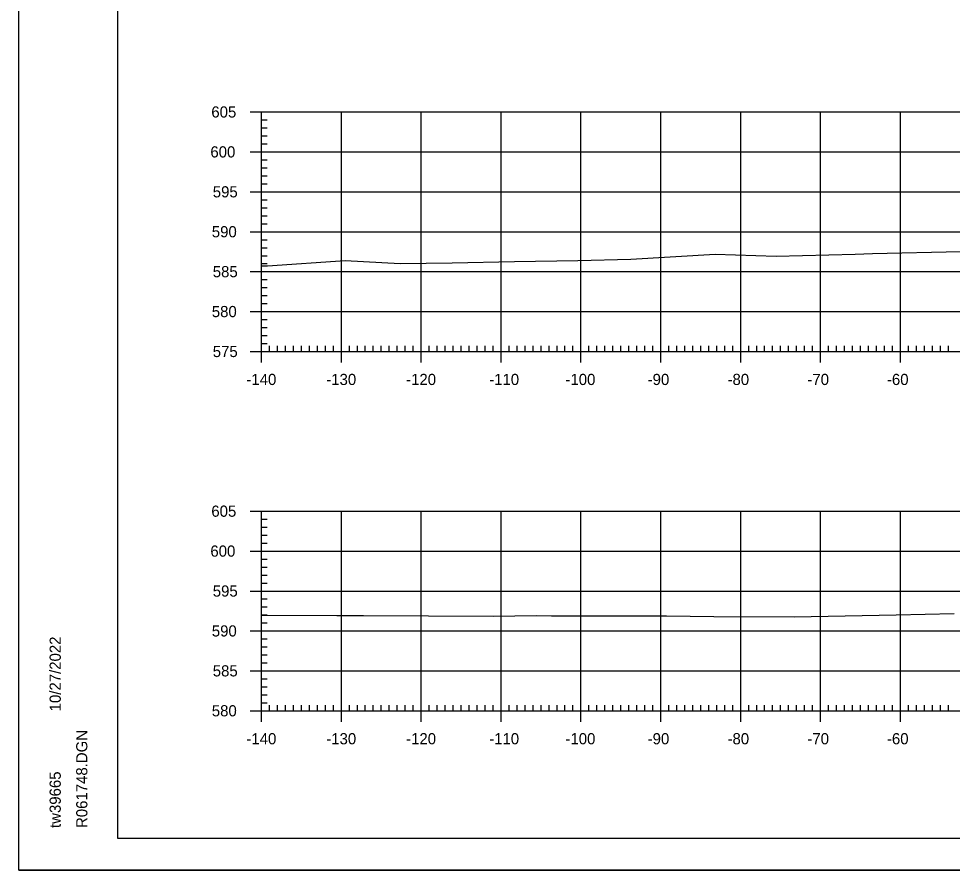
# Model space of a CAD drawing. Extents: x 961436 to 1372525, y 380079 to 2027791.
# Drawn here: x 1370020.1 to 1370137, y 380109.1 to 380215.7 of the extents above; entities that cross this region are included whole.
import ezdxf

# ---------------------------------------------------------------- set-up
doc = ezdxf.new("R2010")
doc.units = 0
for name, color, linetype in [('R_Axis', 7, 'Continuous'), ('R_Axis Annot', 7, 'Continuous'), ('R_Exist Surface', 7, 'Continuous'), ('R_Grid', 7, 'Continuous'), ('R_No Plot', 7, 'Continuous')]:
    doc.layers.add(name, color=color, linetype=linetype)

msp = doc.modelspace()

# ---------------------------------------------------------------- linework, layer by layer
at = {"layer": 'R_Axis'}
for p, q in [((1370049.1, 380204.06), (1370051.9, 380204.06)), ((1370050.5, 380174.06), (1370050.5, 380204.06)), ((1370050.5, 380203.06), (1370051.2, 380203.06)), ((1370050.5, 380202.06), (1370051.2, 380202.06)), ((1370050.5, 380201.06), (1370051.2, 380201.06)), ((1370050.5, 380200.06), (1370051.2, 380200.06)), ((1370049.1, 380199.06), (1370051.9, 380199.06)), ((1370050.5, 380198.06), (1370051.2, 380198.06)), ((1370050.5, 380197.06), (1370051.2, 380197.06)), ((1370050.5, 380196.06), (1370051.2, 380196.06)), ((1370049.1, 380194.06), (1370051.9, 380194.06)), ((1370050.5, 380195.06), (1370051.2, 380195.06)), ((1370050.5, 380193.06), (1370051.2, 380193.06)), ((1370050.5, 380192.06), (1370051.2, 380192.06)), ((1370050.5, 380191.06), (1370051.2, 380191.06)), ((1370050.5, 380190.06), (1370051.2, 380190.06)), ((1370049.1, 380189.06), (1370051.9, 380189.06)), ((1370050.5, 380188.06), (1370051.2, 380188.06)), ((1370050.5, 380187.06), (1370051.2, 380187.06)), ((1370050.5, 380186.06), (1370051.2, 380186.06)), ((1370050.5, 380185.06), (1370051.2, 380185.06)), ((1370049.1, 380184.06), (1370051.9, 380184.06)), ((1370050.5, 380183.06), (1370051.2, 380183.06)), ((1370050.5, 380182.06), (1370051.2, 380182.06)), ((1370050.5, 380181.06), (1370051.2, 380181.06)), ((1370050.5, 380180.06), (1370051.2, 380180.06)), ((1370049.1, 380179.06), (1370051.9, 380179.06)), ((1370050.5, 380178.06), (1370051.2, 380178.06)), ((1370050.5, 380177.06), (1370051.2, 380177.06)), ((1370050.5, 380176.06), (1370051.2, 380176.06)), ((1370050.5, 380172.66), (1370050.5, 380175.46)), ((1370060.5, 380172.66), (1370060.5, 380175.46)), ((1370070.5, 380172.66), (1370070.5, 380175.46)), ((1370080.5, 380172.66), (1370080.5, 380175.46)), ((1370090.5, 380172.66), (1370090.5, 380175.46)), ((1370100.5, 380172.66), (1370100.5, 380175.46)), ((1370110.5, 380172.66), (1370110.5, 380175.46)), ((1370120.5, 380172.66), (1370120.5, 380175.46)), ((1370130.5, 380172.66), (1370130.5, 380175.46)), ((1370050.5, 380175.06), (1370051.2, 380175.06)), ((1370051.5, 380174.06), (1370051.5, 380174.76)), ((1370052.5, 380174.06), (1370052.5, 380174.76)), ((1370053.5, 380174.06), (1370053.5, 380174.76)), ((1370054.5, 380174.06), (1370054.5, 380174.76)), ((1370055.5, 380174.06), (1370055.5, 380174.76)), ((1370056.5, 380174.06), (1370056.5, 380174.76)), ((1370057.5, 380174.06), (1370057.5, 380174.76)), ((1370058.5, 380174.06), (1370058.5, 380174.76)), ((1370059.5, 380174.06), (1370059.5, 380174.76)), ((1370061.5, 380174.06), (1370061.5, 380174.76)), ((1370062.5, 380174.06), (1370062.5, 380174.76)), ((1370063.5, 380174.06), (1370063.5, 380174.76)), ((1370064.5, 380174.06), (1370064.5, 380174.76)), ((1370065.5, 380174.06), (1370065.5, 380174.76)), ((1370066.5, 380174.06), (1370066.5, 380174.76)), ((1370067.5, 380174.06), (1370067.5, 380174.76)), ((1370068.5, 380174.06), (1370068.5, 380174.76)), ((1370069.5, 380174.06), (1370069.5, 380174.76)), ((1370071.5, 380174.06), (1370071.5, 380174.76)), ((1370072.5, 380174.06), (1370072.5, 380174.76)), ((1370073.5, 380174.06), (1370073.5, 380174.76)), ((1370074.5, 380174.06), (1370074.5, 380174.76)), ((1370075.5, 380174.06), (1370075.5, 380174.76)), ((1370076.5, 380174.06), (1370076.5, 380174.76)), ((1370077.5, 380174.06), (1370077.5, 380174.76)), ((1370078.5, 380174.06), (1370078.5, 380174.76)), ((1370079.5, 380174.06), (1370079.5, 380174.76)), ((1370081.5, 380174.06), (1370081.5, 380174.76)), ((1370082.5, 380174.06), (1370082.5, 380174.76)), ((1370083.5, 380174.06), (1370083.5, 380174.76)), ((1370084.5, 380174.06), (1370084.5, 380174.76)), ((1370085.5, 380174.06), (1370085.5, 380174.76)), ((1370086.5, 380174.06), (1370086.5, 380174.76)), ((1370087.5, 380174.06), (1370087.5, 380174.76)), ((1370088.5, 380174.06), (1370088.5, 380174.76)), ((1370089.5, 380174.06), (1370089.5, 380174.76)), ((1370091.5, 380174.06), (1370091.5, 380174.76)), ((1370092.5, 380174.06), (1370092.5, 380174.76)), ((1370093.5, 380174.06), (1370093.5, 380174.76)), ((1370094.5, 380174.06), (1370094.5, 380174.76)), ((1370095.5, 380174.06), (1370095.5, 380174.76)), ((1370096.5, 380174.06), (1370096.5, 380174.76)), ((1370097.5, 380174.06), (1370097.5, 380174.76)), ((1370098.5, 380174.06), (1370098.5, 380174.76)), ((1370099.5, 380174.06), (1370099.5, 380174.76)), ((1370101.5, 380174.06), (1370101.5, 380174.76)), ((1370102.5, 380174.06), (1370102.5, 380174.76)), ((1370103.5, 380174.06), (1370103.5, 380174.76)), ((1370104.5, 380174.06), (1370104.5, 380174.76)), ((1370105.5, 380174.06), (1370105.5, 380174.76)), ((1370106.5, 380174.06), (1370106.5, 380174.76)), ((1370107.5, 380174.06), (1370107.5, 380174.76)), ((1370108.5, 380174.06), (1370108.5, 380174.76)), ((1370109.5, 380174.06), (1370109.5, 380174.76)), ((1370111.5, 380174.06), (1370111.5, 380174.76)), ((1370112.5, 380174.06), (1370112.5, 380174.76)), ((1370113.5, 380174.06), (1370113.5, 380174.76)), ((1370114.5, 380174.06), (1370114.5, 380174.76)), ((1370115.5, 380174.06), (1370115.5, 380174.76)), ((1370116.5, 380174.06), (1370116.5, 380174.76)), ((1370117.5, 380174.06), (1370117.5, 380174.76)), ((1370118.5, 380174.06), (1370118.5, 380174.76)), ((1370119.5, 380174.06), (1370119.5, 380174.76)), ((1370121.5, 380174.06), (1370121.5, 380174.76)), ((1370122.5, 380174.06), (1370122.5, 380174.76)), ((1370123.5, 380174.06), (1370123.5, 380174.76)), ((1370124.5, 380174.06), (1370124.5, 380174.76)), ((1370125.5, 380174.06), (1370125.5, 380174.76)), ((1370126.5, 380174.06), (1370126.5, 380174.76)), ((1370127.5, 380174.06), (1370127.5, 380174.76)), ((1370128.5, 380174.06), (1370128.5, 380174.76)), ((1370129.5, 380174.06), (1370129.5, 380174.76)), ((1370131.5, 380174.06), (1370131.5, 380174.76)), ((1370132.5, 380174.06), (1370132.5, 380174.76)), ((1370133.5, 380174.06), (1370133.5, 380174.76)), ((1370134.5, 380174.06), (1370134.5, 380174.76)), ((1370135.5, 380174.06), (1370135.5, 380174.76)), ((1370136.5, 380174.06), (1370136.5, 380174.76)), ((1370049.1, 380174.06), (1370051.9, 380174.06)), ((1370050.5, 380174.06), (1370330.5, 380174.06)), ((1370049.1, 380154.06), (1370051.9, 380154.06)), ((1370050.5, 380129.06), (1370050.5, 380154.06)), ((1370050.5, 380153.06), (1370051.2, 380153.06)), ((1370050.5, 380152.06), (1370051.2, 380152.06)), ((1370050.5, 380151.06), (1370051.2, 380151.06)), ((1370050.5, 380150.06), (1370051.2, 380150.06)), ((1370049.1, 380149.06), (1370051.9, 380149.06)), ((1370050.5, 380148.06), (1370051.2, 380148.06)), ((1370050.5, 380147.06), (1370051.2, 380147.06)), ((1370050.5, 380146.06), (1370051.2, 380146.06)), ((1370050.5, 380145.06), (1370051.2, 380145.06)), ((1370049.1, 380144.06), (1370051.9, 380144.06)), ((1370050.5, 380143.06), (1370051.2, 380143.06)), ((1370050.5, 380142.06), (1370051.2, 380142.06)), ((1370050.5, 380141.06), (1370051.2, 380141.06)), ((1370049.1, 380139.06), (1370051.9, 380139.06)), ((1370050.5, 380140.06), (1370051.2, 380140.06)), ((1370050.5, 380138.06), (1370051.2, 380138.06)), ((1370050.5, 380137.06), (1370051.2, 380137.06)), ((1370050.5, 380136.06), (1370051.2, 380136.06)), ((1370050.5, 380135.06), (1370051.2, 380135.06)), ((1370049.1, 380134.06), (1370051.9, 380134.06)), ((1370050.5, 380133.06), (1370051.2, 380133.06)), ((1370050.5, 380132.06), (1370051.2, 380132.06)), ((1370050.5, 380131.06), (1370051.2, 380131.06)), ((1370050.5, 380127.66), (1370050.5, 380130.46)), ((1370050.5, 380130.06), (1370051.2, 380130.06)), ((1370051.5, 380129.06), (1370051.5, 380129.76)), ((1370052.5, 380129.06), (1370052.5, 380129.76)), ((1370053.5, 380129.06), (1370053.5, 380129.76)), ((1370054.5, 380129.06), (1370054.5, 380129.76)), ((1370055.5, 380129.06), (1370055.5, 380129.76)), ((1370056.5, 380129.06), (1370056.5, 380129.76)), ((1370057.5, 380129.06), (1370057.5, 380129.76)), ((1370058.5, 380129.06), (1370058.5, 380129.76)), ((1370059.5, 380129.06), (1370059.5, 380129.76)), ((1370060.5, 380127.66), (1370060.5, 380130.46)), ((1370061.5, 380129.06), (1370061.5, 380129.76)), ((1370062.5, 380129.06), (1370062.5, 380129.76)), ((1370063.5, 380129.06), (1370063.5, 380129.76)), ((1370064.5, 380129.06), (1370064.5, 380129.76)), ((1370065.5, 380129.06), (1370065.5, 380129.76)), ((1370066.5, 380129.06), (1370066.5, 380129.76)), ((1370067.5, 380129.06), (1370067.5, 380129.76)), ((1370068.5, 380129.06), (1370068.5, 380129.76)), ((1370069.5, 380129.06), (1370069.5, 380129.76)), ((1370070.5, 380127.66), (1370070.5, 380130.46)), ((1370071.5, 380129.06), (1370071.5, 380129.76)), ((1370072.5, 380129.06), (1370072.5, 380129.76)), ((1370073.5, 380129.06), (1370073.5, 380129.76)), ((1370074.5, 380129.06), (1370074.5, 380129.76)), ((1370075.5, 380129.06), (1370075.5, 380129.76)), ((1370076.5, 380129.06), (1370076.5, 380129.76)), ((1370077.5, 380129.06), (1370077.5, 380129.76)), ((1370078.5, 380129.06), (1370078.5, 380129.76)), ((1370079.5, 380129.06), (1370079.5, 380129.76)), ((1370080.5, 380127.66), (1370080.5, 380130.46)), ((1370081.5, 380129.06), (1370081.5, 380129.76)), ((1370082.5, 380129.06), (1370082.5, 380129.76)), ((1370083.5, 380129.06), (1370083.5, 380129.76)), ((1370084.5, 380129.06), (1370084.5, 380129.76)), ((1370085.5, 380129.06), (1370085.5, 380129.76)), ((1370086.5, 380129.06), (1370086.5, 380129.76)), ((1370087.5, 380129.06), (1370087.5, 380129.76)), ((1370088.5, 380129.06), (1370088.5, 380129.76)), ((1370089.5, 380129.06), (1370089.5, 380129.76)), ((1370090.5, 380127.66), (1370090.5, 380130.46)), ((1370091.5, 380129.06), (1370091.5, 380129.76)), ((1370092.5, 380129.06), (1370092.5, 380129.76)), ((1370093.5, 380129.06), (1370093.5, 380129.76)), ((1370094.5, 380129.06), (1370094.5, 380129.76)), ((1370095.5, 380129.06), (1370095.5, 380129.76)), ((1370096.5, 380129.06), (1370096.5, 380129.76)), ((1370097.5, 380129.06), (1370097.5, 380129.76)), ((1370098.5, 380129.06), (1370098.5, 380129.76)), ((1370099.5, 380129.06), (1370099.5, 380129.76)), ((1370100.5, 380127.66), (1370100.5, 380130.46)), ((1370101.5, 380129.06), (1370101.5, 380129.76)), ((1370102.5, 380129.06), (1370102.5, 380129.76)), ((1370103.5, 380129.06), (1370103.5, 380129.76)), ((1370104.5, 380129.06), (1370104.5, 380129.76)), ((1370105.5, 380129.06), (1370105.5, 380129.76)), ((1370106.5, 380129.06), (1370106.5, 380129.76)), ((1370107.5, 380129.06), (1370107.5, 380129.76)), ((1370108.5, 380129.06), (1370108.5, 380129.76)), ((1370109.5, 380129.06), (1370109.5, 380129.76)), ((1370110.5, 380127.66), (1370110.5, 380130.46)), ((1370111.5, 380129.06), (1370111.5, 380129.76)), ((1370112.5, 380129.06), (1370112.5, 380129.76)), ((1370113.5, 380129.06), (1370113.5, 380129.76)), ((1370114.5, 380129.06), (1370114.5, 380129.76)), ((1370115.5, 380129.06), (1370115.5, 380129.76)), ((1370116.5, 380129.06), (1370116.5, 380129.76)), ((1370117.5, 380129.06), (1370117.5, 380129.76)), ((1370118.5, 380129.06), (1370118.5, 380129.76)), ((1370119.5, 380129.06), (1370119.5, 380129.76)), ((1370120.5, 380127.66), (1370120.5, 380130.46)), ((1370121.5, 380129.06), (1370121.5, 380129.76)), ((1370122.5, 380129.06), (1370122.5, 380129.76)), ((1370123.5, 380129.06), (1370123.5, 380129.76)), ((1370124.5, 380129.06), (1370124.5, 380129.76)), ((1370125.5, 380129.06), (1370125.5, 380129.76)), ((1370126.5, 380129.06), (1370126.5, 380129.76)), ((1370127.5, 380129.06), (1370127.5, 380129.76)), ((1370128.5, 380129.06), (1370128.5, 380129.76)), ((1370129.5, 380129.06), (1370129.5, 380129.76)), ((1370130.5, 380127.66), (1370130.5, 380130.46)), ((1370131.5, 380129.06), (1370131.5, 380129.76)), ((1370132.5, 380129.06), (1370132.5, 380129.76)), ((1370133.5, 380129.06), (1370133.5, 380129.76)), ((1370134.5, 380129.06), (1370134.5, 380129.76)), ((1370135.5, 380129.06), (1370135.5, 380129.76)), ((1370136.5, 380129.06), (1370136.5, 380129.76)), ((1370049.1, 380129.06), (1370051.9, 380129.06)), ((1370050.5, 380129.06), (1370330.5, 380129.06))]:
    msp.add_line(p, q, dxfattribs=at)
at = {"layer": 'R_Exist Surface'}
for points in [[(1370050.5, 380184.77), (1370051.26, 380184.77), (1370060.99, 380185.44), (1370067.86, 380185.06), (1370074.36, 380185.17), (1370082.18, 380185.33), (1370090.12, 380185.47), (1370096.76, 380185.61), (1370107.31, 380186.23), (1370114.94, 380186.01), (1370124.83, 380186.25), (1370127.01, 380186.32), (1370138.08, 380186.58)], [(1370050.5, 380141.02), (1370059.92, 380140.98), (1370063.26, 380140.98), (1370079.53, 380140.92), (1370084.88, 380140.98), (1370086.8, 380140.96), (1370101.21, 380140.94), (1370107.12, 380140.86), (1370117.2, 380140.83), (1370129.95, 380141.09), (1370137.23, 380141.23)]]:
    msp.add_lwpolyline(points, dxfattribs=at)
at = {"layer": 'R_Grid'}
for p, q in [((1370050.5, 380204.06), (1370330.5, 380204.06)), ((1370050.5, 380174.06), (1370050.5, 380204.06)), ((1370060.5, 380174.06), (1370060.5, 380204.06)), ((1370070.5, 380174.06), (1370070.5, 380204.06)), ((1370080.5, 380174.06), (1370080.5, 380204.06)), ((1370090.5, 380174.06), (1370090.5, 380204.06)), ((1370100.5, 380174.06), (1370100.5, 380204.06)), ((1370110.5, 380174.06), (1370110.5, 380204.06)), ((1370120.5, 380174.06), (1370120.5, 380204.06)), ((1370130.5, 380174.06), (1370130.5, 380204.06)), ((1370050.5, 380199.06), (1370330.5, 380199.06)), ((1370050.5, 380194.06), (1370330.5, 380194.06)), ((1370050.5, 380189.06), (1370330.5, 380189.06)), ((1370050.5, 380184.06), (1370330.5, 380184.06)), ((1370050.5, 380179.06), (1370330.5, 380179.06)), ((1370050.5, 380174.06), (1370330.5, 380174.06)), ((1370050.5, 380154.06), (1370330.5, 380154.06)), ((1370050.5, 380129.06), (1370050.5, 380154.06)), ((1370060.5, 380129.06), (1370060.5, 380154.06)), ((1370070.5, 380129.06), (1370070.5, 380154.06)), ((1370080.5, 380129.06), (1370080.5, 380154.06)), ((1370090.5, 380129.06), (1370090.5, 380154.06)), ((1370100.5, 380129.06), (1370100.5, 380154.06)), ((1370110.5, 380129.06), (1370110.5, 380154.06)), ((1370120.5, 380129.06), (1370120.5, 380154.06)), ((1370130.5, 380129.06), (1370130.5, 380154.06)), ((1370050.5, 380149.06), (1370330.5, 380149.06)), ((1370050.5, 380144.06), (1370330.5, 380144.06)), ((1370050.5, 380139.06), (1370330.5, 380139.06)), ((1370050.5, 380134.06), (1370330.5, 380134.06)), ((1370050.5, 380129.06), (1370330.5, 380129.06))]:
    msp.add_line(p, q, dxfattribs=at)
at = {"layer": 'R_No Plot'}
for p, q in [((1370032.5, 380113.06), (1370032.5, 380318.52)), ((1370032.5, 380113.06), (1370032.5, 380113.06)), ((1370348.68, 380113.06), (1370032.5, 380113.06)), ((1370020.1, 380109.08), (1370353.44, 380109.08))]:
    msp.add_line(p, q, dxfattribs=at)
for points in [[(1370020.1, 380322.41), (1370353.44, 380322.41), (1370353.44, 380109.08), (1370020.1, 380109.08)], [(1370266.42, 380318.52), (1370286.04, 380318.52), (1370286.04, 380308.64), (1370302.16, 380308.64), (1370325.36, 380308.64), (1370325.48, 380280.48), (1370348.68, 380280.48), (1370348.68, 380113.06), (1370032.5, 380113.06), (1370032.5, 380318.52)]]:
    msp.add_lwpolyline(points, close=True, dxfattribs=at)

# ---------------------------------------------------------------- texts
at = {"layer": 'R_Axis Annot'}
for s, p in [('605', (1370044.22, 380203.36)), ('600', (1370044.1, 380198.36)), ('595', (1370044.4, 380193.36)), ('590', (1370044.28, 380188.36)), ('585', (1370044.4, 380183.36)), ('580', (1370044.28, 380178.36)), ('575', (1370044.4, 380173.36)), ('-140', (1370048.61, 380169.86)), ('-130', (1370058.61, 380169.86)), ('-120', (1370068.61, 380169.86)), ('-110', (1370079.01, 380169.86)), ('-100', (1370088.56, 380169.86)), ('-90', (1370098.85, 380169.86)), ('-80', (1370108.85, 380169.86)), ('-70', (1370118.85, 380169.86)), ('-60', (1370128.81, 380169.86)), ('605', (1370044.22, 380153.36)), ('600', (1370044.1, 380148.36)), ('595', (1370044.4, 380143.36)), ('590', (1370044.28, 380138.36)), ('585', (1370044.4, 380133.36)), ('580', (1370044.28, 380128.36)), ('-140', (1370048.61, 380124.86)), ('-130', (1370058.61, 380124.86)), ('-120', (1370068.61, 380124.86)), ('-110', (1370079.01, 380124.86)), ('-100', (1370088.56, 380124.86)), ('-90', (1370098.85, 380124.86)), ('-80', (1370108.85, 380124.86)), ('-70', (1370118.85, 380124.86)), ('-60', (1370128.81, 380124.86))]:
    msp.add_text(s, height=1.4, dxfattribs=at).set_placement(p)
at = {"layer": 'R_No Plot'}
for s, p in [('10/27/2022', (1370025.37, 380128.99)), ('R061748.DGN', (1370028.7, 380114.38)), ('tw39665', (1370025.37, 380114.38))]:
    msp.add_text(s, height=1.4, rotation=90, dxfattribs=at).set_placement(p)

doc.saveas('drawing.dxf')
